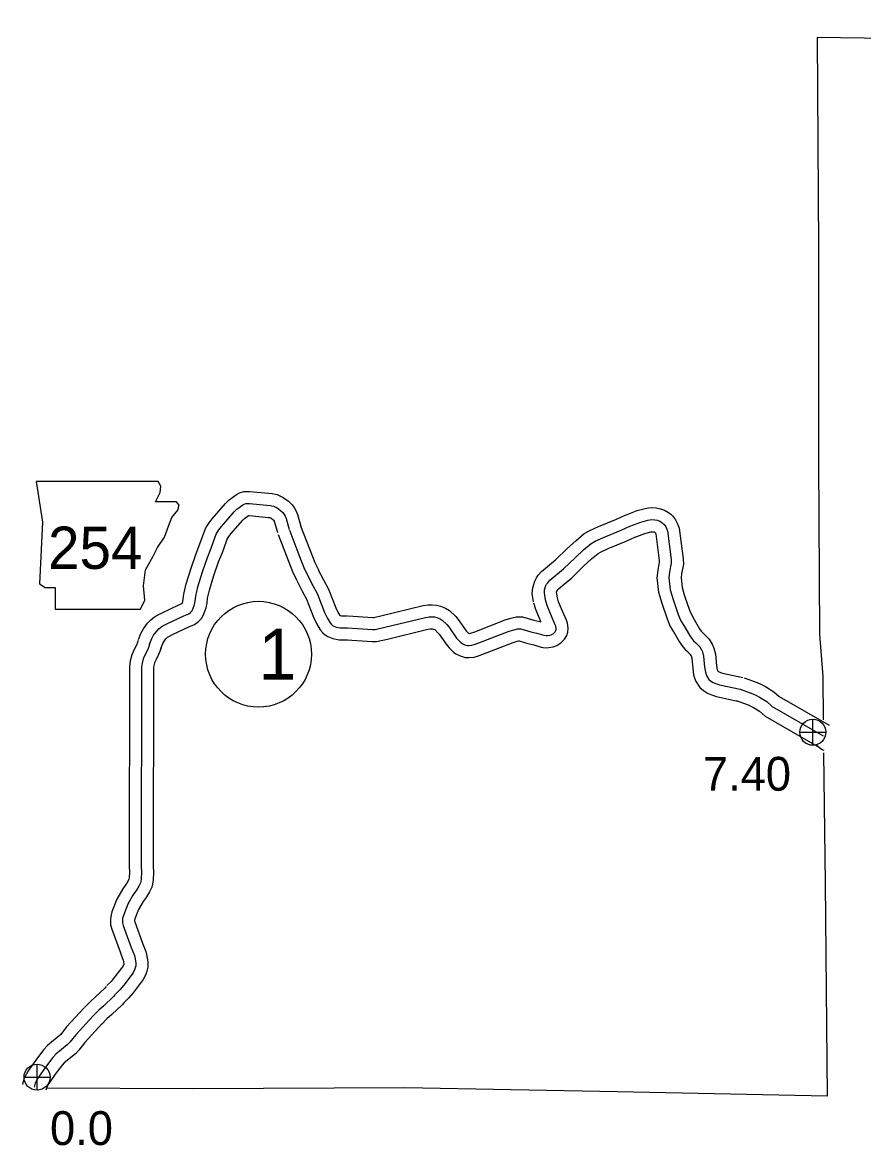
# Model space of a CAD drawing. Extents: x -83719 to 153526, y -11835 to 11446.
# Drawn here: x 14104.9 to 14454.2, y -3325.5 to -2858.6 of the extents above; entities that cross this region are included whole.
import ezdxf

# ---------------------------------------------------------------- set-up
doc = ezdxf.new("R2010")
doc.units = 0
for name, color, linetype in [('Level 10', 7, 'Continuous'), ('Level 11', 7, 'Continuous'), ('Level 2', 7, 'Continuous'), ('Level 21', 7, 'Continuous'), ('Level 25', 7, 'Continuous'), ('Level 26', 7, 'Continuous'), ('Level 27', 7, 'Continuous'), ('Level 59', 7, 'Continuous')]:
    doc.layers.add(name, color=color, linetype=linetype)

msp = doc.modelspace()

# ---------------------------------------------------------------- linework, layer by layer
at = {"layer": 'Level 10'}
for points in [[(14153.1, -3115.16), (14154.08, -3112.67), (14155.14, -3110.6), (14156.92, -3108.33), (14158.11, -3107.07), (14159.2, -3106.14), (14160.42, -3105.32), (14163.02, -3103.96), (14169.93, -3100.68), (14171.26, -3100.12), (14171.55, -3099.31), (14171.72, -3098.36), (14171.96, -3096.27), (14172.93, -3091.93), (14174.99, -3085.4), (14177.06, -3079.28), (14178.66, -3075.31), (14180.39, -3070.53), (14181.14, -3068.72), (14182.47, -3066.61), (14183.73, -3064.93), (14189.24, -3058.58), (14190.84, -3057.05), (14193.89, -3054.83), (14195.13, -3054.19), (14196.87, -3053.61), (14199.48, -3053.56), (14208.67, -3054.43), (14210.85, -3054.88), (14213.35, -3056.02), (14215.54, -3057.64), (14217.01, -3059.15), (14217.95, -3060.48), (14218.64, -3061.68), (14219.23, -3063.19), (14220.58, -3067.95)], [(14355.71, -3063.35), (14360.47, -3061.52), (14363.82, -3060.59), (14365.14, -3060.33), (14366.55, -3060.26), (14368.39, -3060.36), (14370.24, -3060.72), (14371.83, -3061.29), (14373.58, -3062.34), (14374.43, -3063.04), (14375.23, -3063.73), (14376.47, -3065.31), (14377.47, -3067.33), (14377.96, -3068.79), (14379.68, -3081.51), (14379.71, -3083.79), (14378.94, -3087.73), (14378.76, -3089.42), (14379.18, -3093.5), (14380.24, -3096.99), (14382.26, -3102.96), (14383.16, -3105.05), (14384.17, -3106.72)], [(14162.41, -3118.82), (14163.21, -3116.79), (14163.61, -3116.01), (14164.51, -3114.86), (14165.01, -3114.33), (14165.25, -3114.12), (14165.53, -3113.93), (14167.48, -3112.92), (14174, -3109.82), (14176.42, -3108.81), (14178.1, -3107.67), (14179.41, -3106.16), (14180.34, -3104.46), (14181.24, -3101.88), (14181.62, -3099.84), (14181.84, -3097.93), (14182.6, -3094.53), (14184.5, -3088.51), (14186.44, -3082.75), (14188, -3078.88), (14189.71, -3074.16), (14190.06, -3073.33), (14190.72, -3072.28), (14191.52, -3071.22), (14196.49, -3065.48), (14197.27, -3064.74), (14198.87, -3063.57), (14199.1, -3063.57), (14207.18, -3064.33), (14207.72, -3064.44), (14208.25, -3064.69), (14208.94, -3065.19), (14209.28, -3065.54), (14209.52, -3065.88), (14209.6, -3066.03), (14209.74, -3066.38), (14210.96, -3070.68)], [(14317.45, -3099.41), (14316.88, -3095.94), (14317.05, -3093.55), (14317.92, -3090.81), (14318.57, -3089.52), (14319.36, -3088.41), (14320.71, -3086.83), (14326.58, -3082.04), (14331.35, -3077.32), (14334.95, -3074.06), (14338.51, -3071.05), (14340.76, -3069.8), (14344.46, -3068.13), (14351.93, -3065.06), (14355.45, -3063.46)], [(14211.22, -3071.41), (14216.13, -3084.27), (14217.33, -3087.19), (14218.91, -3090.49)], [(14220.56, -3067.85), (14225.42, -3080.58), (14226.47, -3083.12), (14227.93, -3086.16)], [(14359.3, -3072.69), (14363.62, -3071.03), (14366.14, -3070.33), (14366.37, -3070.28), (14366.53, -3070.27), (14367.16, -3070.31), (14367.54, -3070.38), (14367.81, -3070.54), (14367.97, -3070.67), (14367.97, -3070.68), (14368.19, -3071.12), (14369.69, -3082.26), (14369.7, -3082.89), (14369.03, -3086.25), (14368.71, -3089.42), (14369.33, -3095.48), (14370.72, -3100.05), (14372.91, -3106.55), (14374.25, -3109.64), (14375.62, -3111.9)], [(14327.32, -3097.78), (14326.94, -3095.46), (14326.94, -3095.44), (14327.19, -3094.66), (14327.26, -3094.56), (14327.73, -3094), (14333.28, -3089.49), (14338.23, -3084.58), (14341.53, -3081.59), (14344.22, -3079.32), (14345.26, -3078.74), (14348.42, -3077.31), (14355.89, -3074.24), (14359.56, -3072.58)], [(14227.9, -3086.09), (14230, -3090.33), (14232.1, -3094.14), (14235.13, -3101.92), (14235.98, -3103.71), (14236.81, -3105.12), (14237.52, -3105.25), (14240.08, -3105.27)], [(14218.94, -3090.55), (14221.14, -3094.97), (14223.02, -3098.38), (14225.94, -3105.88), (14227.14, -3108.42), (14228.7, -3111.04), (14229.81, -3112.38), (14230.73, -3113.2), (14231.79, -3113.91), (14233.91, -3114.75), (14236.56, -3115.25), (14240.01, -3115.27)], [(14239.74, -3115.26), (14250.29, -3115.9), (14252.15, -3115.88), (14256.7, -3114.9), (14273.45, -3110.83), (14274.44, -3110.68), (14275, -3110.66), (14275.41, -3110.7), (14275.64, -3110.76), (14276.31, -3111), (14277.67, -3112.32), (14278.12, -3112.87), (14281.48, -3117.62), (14282.48, -3118.76), (14284.14, -3120.31), (14285.15, -3121.02), (14286.92, -3121.91), (14288.99, -3122.55), (14290.62, -3122.65), (14292.69, -3122.39), (14294.12, -3122.01), (14296.37, -3121.25), (14308.91, -3116.39), (14310.57, -3115.86), (14311.21, -3115.72), (14311.42, -3115.72), (14314.99, -3116.75), (14317.48, -3117.33), (14320.64, -3118.23), (14322.17, -3118.5), (14323.83, -3118.49), (14325.56, -3118.15), (14327.02, -3117.61), (14328.77, -3116.5), (14330.33, -3114.98), (14331.21, -3113.45), (14331.71, -3112.05), (14331.87, -3110.39), (14331.56, -3108.35), (14331.09, -3107.05), (14329.42, -3103.38), (14327.79, -3099.37), (14327.2, -3097.26)], [(14240.34, -3105.28), (14250.55, -3105.89), (14251.03, -3105.89), (14254.47, -3105.15), (14271.53, -3101), (14273.56, -3100.7), (14275.24, -3100.65), (14277.1, -3100.79), (14278.68, -3101.22), (14280.82, -3102.01), (14282.46, -3103.04), (14285.06, -3105.55), (14286.09, -3106.83), (14289.35, -3111.43), (14289.67, -3111.79), (14290.39, -3112.46), (14290.61, -3112.57), (14290.78, -3112.55), (14291.24, -3112.43), (14292.96, -3111.85), (14305.58, -3106.96), (14308.02, -3106.17), (14310.17, -3105.73), (14312.82, -3105.72), (14317.5, -3107.07), (14319.98, -3107.64), (14320.43, -3107.77), (14320.23, -3107.33), (14318.31, -3102.6), (14317.57, -3099.94)], [(14384.22, -3106.79), (14386.48, -3110.69), (14387.08, -3111.6), (14387.5, -3112.1), (14388.35, -3112.87), (14390.39, -3114.96), (14391.75, -3116.99), (14392.44, -3118.69), (14393.06, -3121.16), (14393.52, -3125.99), (14393.73, -3127.51), (14393.88, -3127.95), (14394.1, -3128.3), (14394.37, -3128.47), (14395.19, -3128.81), (14396.02, -3129.05), (14404.43, -3130.9)], [(14375.58, -3111.82), (14377.96, -3115.91), (14379.04, -3117.59), (14380.3, -3119.07), (14381.4, -3120.07), (14382.58, -3121.28), (14382.88, -3121.72), (14382.92, -3121.82), (14383.18, -3122.86), (14383.59, -3127.16), (14383.96, -3129.83), (14384.79, -3132.26), (14386.56, -3135.1), (14388.13, -3136.35), (14389.74, -3137.37), (14391.87, -3138.26), (14393.55, -3138.75), (14402.28, -3140.67)], [(14152.99, -3115.46), (14152.62, -3116.63), (14152.41, -3117.12), (14151.36, -3119.26), (14150.4, -3121.46), (14149.7, -3123.9), (14149.37, -3126.28), (14149.27, -3209.53), (14149.35, -3211.81), (14149.22, -3214.18), (14149.16, -3214.7), (14148.85, -3215.4), (14148.27, -3216.37), (14147.81, -3216.92), (14146.59, -3218.73), (14144.14, -3223), (14142.04, -3228.29), (14141.57, -3230.3), (14141.44, -3231.64), (14141.51, -3233.74), (14142.03, -3235.56), (14145.45, -3244.93), (14146.66, -3248.07), (14146.71, -3248.24), (14146.99, -3249.92), (14146.99, -3250.27), (14146.98, -3250.3), (14146.94, -3250.41), (14146.61, -3251.04), (14143.07, -3255.69), (14141.7, -3257.3), (14140.02, -3259)], [(14162.51, -3118.52), (14162, -3120.13), (14161.51, -3121.28), (14160.43, -3123.47), (14159.83, -3124.85), (14159.51, -3125.97), (14159.37, -3126.96), (14159.27, -3209.36), (14159.36, -3211.91), (14159.19, -3215.08), (14158.98, -3216.75), (14158.63, -3218.01), (14157.74, -3220.02), (14156.46, -3222.14), (14155.85, -3222.89), (14155.07, -3224.03), (14153.17, -3227.35), (14151.61, -3231.3), (14151.46, -3231.94), (14151.46, -3231.95), (14151.46, -3232.17), (14151.55, -3232.47), (14154.81, -3241.41), (14156.16, -3244.88), (14156.49, -3246.05), (14157, -3249.15), (14156.98, -3251.39), (14156.62, -3253.03), (14156.13, -3254.42), (14155.07, -3256.44), (14150.87, -3261.96), (14149.07, -3264.07), (14147.11, -3266.05)], [(14405.06, -3131.09), (14410.4, -3133.02), (14411.97, -3133.7), (14413.87, -3134.67), (14417.39, -3136.88), (14419.6, -3138.84), (14440.31, -3150.76)], [(14401.65, -3140.49), (14406.71, -3142.32), (14407.7, -3142.75), (14408.93, -3143.38), (14411.38, -3144.91), (14413.72, -3146.99), (14435.32, -3159.43)], [(14139.69, -3259.35), (14139.08, -3260.03), (14135.27, -3263.72), (14133.18, -3265.57), (14130.69, -3268.03)], [(14130.51, -3268.22), (14123.24, -3276.2), (14120.78, -3279.28), (14120.15, -3279.93), (14115.24, -3283.84), (14113.6, -3285.74), (14110.38, -3289.95), (14107.27, -3294.38), (14105.42, -3297.79), (14104.87, -3300.04)], [(14147.16, -3266), (14146.3, -3266.96), (14142.06, -3271.06), (14140.01, -3272.87), (14137.72, -3275.14)], [(14137.91, -3274.95), (14130.85, -3282.7), (14128.31, -3285.87), (14126.91, -3287.33), (14122.2, -3291.08), (14121.36, -3292.05), (14118.45, -3295.86), (14115.79, -3299.66), (14114.82, -3301.44), (14114.58, -3302.42)]]:
    msp.add_lwpolyline(points, dxfattribs=at)
at = {"layer": 'Level 11'}
msp.add_lwpolyline([(14438.26, -3161.31), (14437.17, -3160.78), (14434.89, -3159.08)], dxfattribs=at)
at = {"layer": 'Level 2'}
for points in [[(14882.28, -2858.56), (14876.97, -2858.57), (14787.92, -2861.81), (14700.35, -2862.45), (14611.46, -2864.76), (14523.12, -2866.06), (14435.34, -2864.84), (14435.85, -2952.19), (14435.93, -2953.05), (14435.89, -3040.06), (14435.9, -3040.96), (14436.34, -3112.89)], [(14436.34, -3112.89), (14437.68, -3130.44), (14437.88, -3148.53)], [(14438.03, -3162.17), (14438.63, -3216.42), (14439.46, -3304.94), (14352.36, -3303.13), (14263.92, -3301.53), (14175.72, -3301.96), (14115.2, -3301.59)]]:
    msp.add_lwpolyline(points, dxfattribs=at)
at = {"layer": 'Level 21'}
msp.add_lwpolyline([(14110.6, -3049.43), (14113.14, -3066.35), (14112.01, -3092.01), (14114.26, -3093.42), (14118.49, -3093.42), (14118.49, -3102.44), (14154.02, -3102.44), (14155.71, -3098.77), (14155.15, -3092.85), (14156, -3086.08), (14159.1, -3080.73), (14161.07, -3076.78), (14163.89, -3072.55), (14165.58, -3068.04), (14166.99, -3064.37), (14169.53, -3061.27), (14170.09, -3059.3), (14168.97, -3057.89), (14160.22, -3057.89), (14162.2, -3053.94), (14162.48, -3051.4), (14161.31, -3049.45)], close=True, dxfattribs=at)
at = {"layer": 'Level 26'}
for p, q in [((14433.54, -3159.08), (14433.54, -3148.25)), ((14428.12, -3153.66), (14438.95, -3153.66)), ((14110.93, -3302.48), (14110.93, -3291.65)), ((14105.51, -3297.06), (14116.34, -3297.06))]:
    msp.add_line(p, q, dxfattribs=at)
for centre in [(14433.54, -3153.66), (14110.93, -3297.06)]:
    msp.add_circle(centre, 5.42, dxfattribs=at)
at = {"layer": 'Level 27'}
msp.add_circle((14203.03, -3121.22), 22, dxfattribs=at)
at = {"layer": 'Level 59'}
for points in [[(14157.75, -3116.99), (14158.65, -3114.73), (14159.37, -3113.3), (14160.71, -3111.59), (14161.56, -3110.7), (14162.22, -3110.13), (14162.98, -3109.62), (14165.25, -3108.44), (14171.97, -3105.25), (14174.03, -3104.39), (14174.75, -3103.9), (14175.28, -3103.28), (14175.76, -3102.42), (14176.39, -3100.59), (14176.67, -3099.1), (14176.9, -3097.1), (14177.76, -3093.23), (14179.74, -3086.96), (14181.75, -3081.02), (14183.33, -3077.09), (14185.05, -3072.35), (14185.6, -3071.03), (14186.59, -3069.44), (14187.62, -3068.07), (14192.86, -3062.03), (14194.05, -3060.89), (14196.52, -3059.09), (14197.08, -3058.81), (14197.73, -3058.59), (14199.29, -3058.56), (14207.92, -3059.38), (14209.28, -3059.66), (14210.8, -3060.35), (14212.24, -3061.41), (14213.14, -3062.35), (14213.73, -3063.18), (14214.12, -3063.86), (14214.48, -3064.78), (14215.77, -3069.32)], [(14357.51, -3068.02), (14362.05, -3066.28), (14364.98, -3065.46), (14365.76, -3065.3), (14366.54, -3065.27), (14367.78, -3065.33), (14368.9, -3065.55), (14369.67, -3065.83), (14370.69, -3066.44), (14371.2, -3066.86), (14371.6, -3067.2), (14372.22, -3067.99), (14372.84, -3069.24), (14373.07, -3069.94), (14374.68, -3081.88), (14374.7, -3083.34), (14373.99, -3086.99), (14373.73, -3089.42), (14374.26, -3094.49), (14375.48, -3098.52), (14377.59, -3104.75), (14378.71, -3107.35), (14379.9, -3109.31)], [(14215.89, -3069.63), (14220.78, -3082.42), (14221.9, -3085.15), (14223.42, -3088.32)], [(14322.39, -3098.6), (14321.91, -3095.7), (14321.99, -3094.5), (14322.56, -3092.71), (14322.86, -3092.11), (14323.31, -3091.48), (14324.22, -3090.41), (14329.93, -3085.77), (14334.79, -3080.95), (14338.24, -3077.83), (14341.37, -3075.19), (14343.01, -3074.27), (14346.44, -3072.72), (14353.91, -3069.65), (14357.51, -3068.02)], [(14223.42, -3088.32), (14225.57, -3092.65), (14227.56, -3096.26), (14230.53, -3103.9), (14231.56, -3106.06), (14232.8, -3108.15), (14233.42, -3108.9), (14233.79, -3109.24), (14234.12, -3109.46), (14235.3, -3109.92), (14237.04, -3110.25), (14240.04, -3110.27)], [(14240.04, -3110.27), (14250.42, -3110.89), (14251.59, -3110.88), (14255.59, -3110.02), (14272.49, -3105.91), (14274, -3105.69), (14275.12, -3105.66), (14276.26, -3105.74), (14277.16, -3105.99), (14278.6, -3106.52), (14279.36, -3107), (14281.36, -3108.93), (14282.11, -3109.85), (14285.42, -3114.53), (14286.07, -3115.28), (14287.3, -3116.42), (14287.73, -3116.72), (14288.8, -3117.26), (14289.89, -3117.6), (14290.46, -3117.63), (14291.73, -3117.47), (14292.68, -3117.22), (14294.67, -3116.55), (14307.24, -3111.67), (14309.3, -3111.01), (14310.69, -3110.72), (14312.12, -3110.72), (14316.24, -3111.91), (14318.73, -3112.48), (14321.75, -3113.35), (14322.59, -3113.49), (14323.32, -3113.49), (14324.2, -3113.32), (14324.8, -3113.1), (14325.65, -3112.56), (14326.34, -3111.89), (14326.65, -3111.34), (14326.79, -3110.95), (14326.83, -3110.54), (14326.69, -3109.59), (14326.45, -3108.94), (14324.82, -3105.36), (14323.05, -3100.99), (14322.39, -3098.6)], [(14379.9, -3109.31), (14382.22, -3113.3), (14383.06, -3114.6), (14383.9, -3115.59), (14384.87, -3116.47), (14386.49, -3118.12), (14387.31, -3119.35), (14387.68, -3120.26), (14388.12, -3122.01), (14388.56, -3126.58), (14388.85, -3128.67), (14389.34, -3130.1), (14390.35, -3131.72), (14391.03, -3132.27), (14392.06, -3132.92), (14393.53, -3133.54), (14394.79, -3133.9), (14403.36, -3135.79)], [(14157.75, -3116.99), (14157.31, -3118.38), (14156.96, -3119.2), (14155.89, -3121.36), (14155.11, -3123.16), (14154.6, -3124.93), (14154.37, -3126.62), (14154.27, -3209.44), (14154.36, -3211.86), (14154.21, -3214.63), (14154.06, -3215.77), (14153.91, -3216.32), (14153.3, -3217.71), (14152.36, -3219.25), (14151.83, -3219.91), (14150.83, -3221.38), (14148.65, -3225.17), (14146.83, -3229.8), (14146.51, -3231.12), (14146.45, -3231.79), (14146.49, -3232.96), (14146.79, -3234.01), (14150.13, -3243.17), (14151.41, -3246.48), (14151.6, -3247.15), (14151.99, -3249.54), (14151.98, -3250.83), (14151.8, -3251.66), (14151.53, -3252.42), (14150.84, -3253.74), (14146.97, -3258.83), (14145.39, -3260.69), (14143.57, -3262.52)], [(14403.36, -3135.79), (14408.55, -3137.67), (14409.84, -3138.23), (14411.4, -3139.03), (14414.39, -3140.9), (14416.66, -3142.92), (14437.82, -3155.1)], [(14143.42, -3262.68), (14142.69, -3263.5), (14138.67, -3267.39), (14136.6, -3269.22), (14134.21, -3271.58)], [(14134.21, -3271.58), (14127.05, -3279.45), (14124.54, -3282.57), (14123.53, -3283.63), (14118.72, -3287.46), (14117.48, -3288.9), (14114.41, -3292.9), (14111.53, -3297.02), (14110.12, -3299.61), (14109.72, -3301.23)]]:
    msp.add_lwpolyline(points, dxfattribs=at)

# ---------------------------------------------------------------- texts
at = {"layer": 'Level 21'}
msp.add_text('254', height=17.6, dxfattribs=at).set_placement((14115.5, -3085.76))
at = {"layer": 'Level 25'}
for s, p in [('7.40', (14387.83, -3177.96)), ('0.0', (14116.33, -3325.28))]:
    msp.add_text(s, height=14.08, dxfattribs=at).set_placement(p)
at = {"layer": 'Level 27'}
msp.add_text('1', height=21.12, dxfattribs=at).set_placement((14203.03, -3131.78))

doc.saveas('drawing.dxf')
